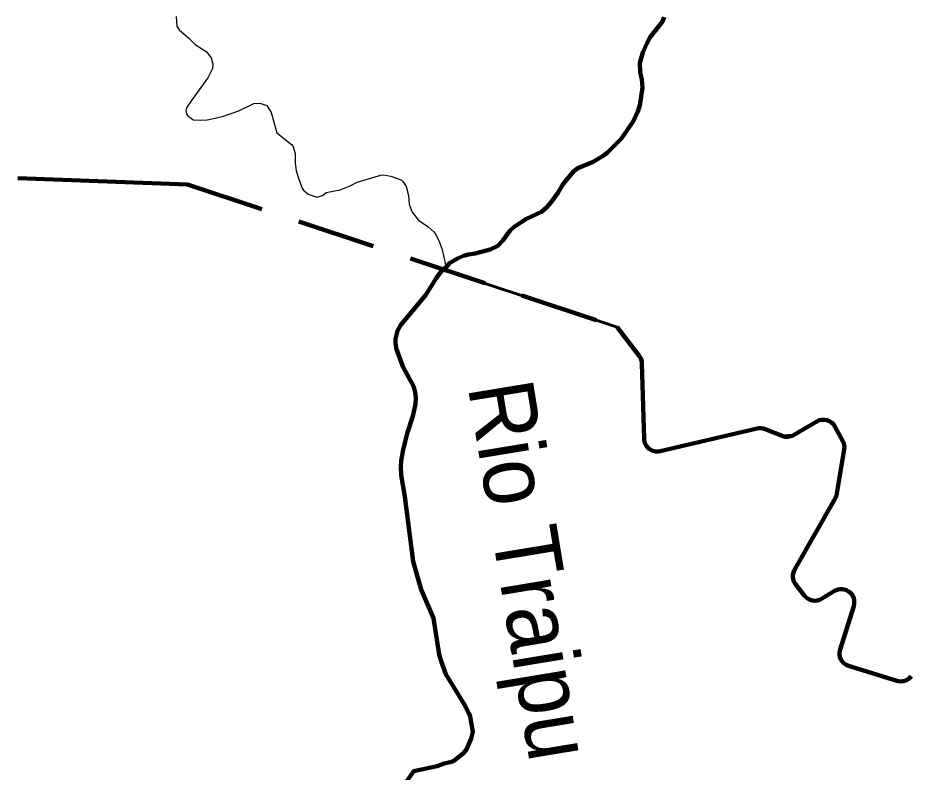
# Model space of a CAD drawing. Extents: x -1643653 to 4543381, y 1624270 to 13878484.
# Drawn here: x 733703 to 740547, y 8952181 to 8957956 of the extents above; entities that cross this region are included whole.
import ezdxf
from ezdxf.enums import TextEntityAlignment as Align

# ---------------------------------------------------------------- set-up
doc = ezdxf.new("R2010")
doc.units = 0
doc.header["$LTSCALE"] = 200
doc.linetypes.add('MEDIUM_DASHED', pattern=[4.5, 3, -1.5])
for name, color, linetype, lineweight in [('24', 7, 'Continuous', 25), ('26', 7, 'Continuous', 106), ('28', 7, 'Continuous', 53), ('53', 7, 'Continuous', 106), ('60', 7, 'Continuous', 13), ('61', 7, 'Continuous', 90), ('9', 7, 'Continuous', 90)]:
    doc.layers.add(name, color=color, linetype=linetype, lineweight=lineweight)
doc.layers.add('49', color=7, linetype='Continuous')

msp = doc.modelspace()

# ---------------------------------------------------------------- linework, layer by layer
at = {"layer": '24'}
msp.add_lwpolyline([(734916.8, 8957966.9), (734921.7, 8957891.6), (734939, 8957863.7), (735013.5, 8957800), (735061, 8957752), (735146.6, 8957699.9), (735184.6, 8957651.3), (735196.8, 8957602.3), (735195.5, 8957569.3), (735158.9, 8957496.6), (735038.3, 8957331.8), (734996.3, 8957267.8), (734991.1, 8957244.5), (734995.8, 8957220.6), (735001.9, 8957208.7), (735035.1, 8957182), (735048.9, 8957175.4), (735102, 8957172.8), (735153.5, 8957176.6), (735272.3, 8957201.5), (735395, 8957245), (735511.8, 8957301.6), (735556.6, 8957302.6), (735610.7, 8957285.4), (735644.8, 8957232.6), (735686.2, 8957076.6), (735800.6, 8956987.3), (735813.5, 8956971.2), (735828, 8956914.6), (735827.4, 8956845.1), (735835.8, 8956785.5), (735854.7, 8956721.8), (735881.3, 8956651.3), (735892.6, 8956636), (735928.3, 8956605.5), (735994.1, 8956583.9), (736036.3, 8956595.8), (736065.4, 8956618.2), (736173.8, 8956640.7), (736249.4, 8956670.3), (736303.6, 8956698.2), (736484.3, 8956752.4), (736504.6, 8956754.1), (736560.1, 8956744.7), (736638.9, 8956717.1), (736653.7, 8956703.3), (736677, 8956664.6), (736695.8, 8956596.6), (736700.2, 8956530.8), (736723, 8956467.7), (736771.5, 8956408), (736847.3, 8956356.8), (736891.3, 8956319.1), (736906.1, 8956297.9), (736929.7, 8956249.7), (736951.9, 8956189.6), (736985.2, 8956045.4)], dxfattribs=at)
at = {"layer": '24', "lineweight": 53}
for points in [[(738654.3, 8957961.8), (738641.6, 8957929.6), (738548.2, 8957809.4), (738520.8, 8957759.5), (738492.3, 8957691), (738469.3, 8957611.9), (738471.1, 8957540.7), (738484.1, 8957483.4), (738489.5, 8957421.9), (738467.2, 8957284.5), (738453.4, 8957238.2), (738417.5, 8957163.1), (738326.3, 8957030.4), (738218, 8956923.9), (738186.3, 8956898.7), (738110, 8956853), (737993.5, 8956806), (737962, 8956783.2), (737881, 8956685.2), (737843.7, 8956619.2), (737789, 8956546.3), (737752.5, 8956505.2), (737714.4, 8956472.2), (737598.9, 8956418.2), (737504.9, 8956356), (737472.4, 8956325.7)], [(737472.4, 8956325.7), (737418.7, 8956252.2), (737418.7, 8956252.2), (737379.9, 8956210.5), (737322.3, 8956183.6), (737205.6, 8956151.2), (737156.3, 8956144.6), (737117.3, 8956134.5), (737071.6, 8956114.1), (737009.5, 8956078.2), (736986.8, 8956050.7), (736947.5, 8956013.9), (736911.1, 8955966.9), (736827.8, 8955836.5), (736730.5, 8955715.1), (736637.4, 8955606.6), (736612.6, 8955559.5), (736596.5, 8955498.8), (736596.9, 8955463.3), (736605.3, 8955420.7), (736653.1, 8955287.4), (736736, 8955131.5), (736748.2, 8955088.4), (736752.7, 8955048.8), (736749.8, 8954998.5), (736728.6, 8954905.6), (736687.7, 8954781.3), (736654.8, 8954650.4), (736639.8, 8954565.4), (736637.1, 8954522.9), (736639.7, 8954453.6), (736667, 8954290.4), (736732, 8953793.5), (736792.6, 8953579), (736888.8, 8953358.6), (736931.7, 8953081.8), (736945.3, 8953031.5), (736983.1, 8952931.3), (737123.4, 8952701.6), (737158.8, 8952633.3), (737167.3, 8952606.4), (737189.8, 8952488.2), (737175.2, 8952437.1), (737140.2, 8952353), (737118.4, 8952326.4), (737043.7, 8952268.4), (737024.6, 8952259.4), (736968.5, 8952246.4), (736915.8, 8952227.5), (736746.2, 8952191.8), (736734.2, 8952186), (736680.5, 8952109.1)]]:
    msp.add_lwpolyline(points, dxfattribs=at)
at = {"layer": '26'}
msp.add_spline([(738865.3, 8967422.1), (739557.2, 8967298.3), (740701.8, 8967013.8), (741413.3, 8966731.2), (743000.3, 8965872.6), (743559.1, 8965590.5), (744439.9, 8965968.4), (745374, 8966727.6), (746233.2, 8967779.5), (746809, 8968247.7), (747844.5, 8968942.9), (749056.2, 8969268.5), (750229.7, 8969581.6), (752050.8, 8969574.1), (752518.4, 8968949.1), (753046.2, 8967700.6), (754351.7, 8964009.2), (754013.3, 8962799.9), (754158.3, 8961590.6), (754279.2, 8959994.3), (754448.4, 8958857.5), (755069.1, 8957779.3), (755600.9, 8957368.1), (756072.3, 8957077.8), (756075.9, 8956332), (756399.8, 8955071.7), (756665.8, 8954671.3), (757824.9, 8954152.2), (758684.7, 8953765.2), (759807.2, 8953486.2), (759964.3, 8952494.5), (759785.3, 8951475.9), (759658.7, 8951007.7), (759460.5, 8950660.7), (759411.1, 8950095.7), (759130.3, 8949726.7), (759168.8, 8949567), (759377.9, 8949449), (759532.1, 8949168), (759383.5, 8948839.9), (759243.4, 8946764.2), (759236.6, 8946560.6)], degree=3, dxfattribs=at)
at = {"layer": '28'}
for p, q in [((738484.3, 8955309.3), (738500.4, 8954733.2)), ((739645.4, 8954761.8), (739824.9, 8954866.3)), ((738623.1, 8954638.6), (739367.7, 8954812)), ((739427.6, 8954807.5), (739557.9, 8954755.3)), ((739729.4, 8953531.6), (739661.2, 8953619.8)), ((739661.2, 8953619.8), (739729.4, 8953531.6)), ((739959.5, 8953567.9), (739860.6, 8953507.5)), ((739860.6, 8953507.5), (739959.5, 8953567.9)), ((740002.2, 8953119.6), (740107, 8953452.5)), ((740107, 8953452.5), (740002.2, 8953119.6)), ((740438.1, 8952880.1), (740068.1, 8952994)), ((740068.1, 8952994), (740438.1, 8952880.1))]:
    msp.add_line(p, q, dxfattribs=at)
for points in [[(737472.4, 8956325.7), (737504.9, 8956356), (737598.9, 8956418.2), (737714.4, 8956472.2), (737752.5, 8956505.2), (737789, 8956546.3), (737843.7, 8956619.2), (737881, 8956685.2), (737962, 8956783.2), (737993.5, 8956806), (738110, 8956853), (738186.3, 8956898.7), (738218, 8956923.9), (738326.3, 8957030.4), (738417.5, 8957163.1), (738453.4, 8957238.2), (738467.2, 8957284.5), (738489.5, 8957421.9), (738484.1, 8957483.4), (738471.1, 8957540.7), (738469.3, 8957611.9), (738492.3, 8957691), (738520.8, 8957759.5), (738548.2, 8957809.4), (738641.6, 8957929.6), (738654.3, 8957961.8)], [(738654.3, 8957961.8), (738641.6, 8957929.6), (738548.2, 8957809.4), (738520.8, 8957759.5), (738492.3, 8957691), (738469.3, 8957611.9), (738471.1, 8957540.7), (738484.1, 8957483.4), (738489.5, 8957421.9), (738467.2, 8957284.5), (738453.4, 8957238.2), (738417.5, 8957163.1), (738326.3, 8957030.4), (738218, 8956923.9), (738186.3, 8956898.7), (738110, 8956853), (737993.5, 8956806), (737962, 8956783.2), (737881, 8956685.2), (737843.7, 8956619.2), (737789, 8956546.3), (737752.5, 8956505.2), (737714.4, 8956472.2), (737598.9, 8956418.2), (737504.9, 8956356), (737472.4, 8956325.7)], [(736963.6, 8956029), (736986.8, 8956050.7), (737009.5, 8956078.2), (737071.6, 8956114.1), (737117.3, 8956134.5), (737156.3, 8956144.6), (737205.6, 8956151.2), (737322.3, 8956183.6), (737379.9, 8956210.5), (737418.7, 8956252.2), (737418.7, 8956252.2), (737472.4, 8956325.7)], [(737472.4, 8956325.7), (737418.7, 8956252.2), (737418.7, 8956252.2), (737379.9, 8956210.5), (737322.3, 8956183.6), (737205.6, 8956151.2), (737156.3, 8956144.6), (737117.3, 8956134.5), (737071.6, 8956114.1), (737009.5, 8956078.2), (736986.8, 8956050.7), (736963.6, 8956029), (736967.7, 8956027.6), (738295.6, 8955587.3), (738463.8, 8955367.2)], [(736963.6, 8956029), (736947.5, 8956013.9), (736911.1, 8955966.9), (736827.8, 8955836.5), (736730.5, 8955715.1), (736637.4, 8955606.6), (736612.6, 8955559.5), (736596.5, 8955498.8), (736596.9, 8955463.3), (736605.3, 8955420.7), (736653.1, 8955287.4), (736736, 8955131.5), (736748.2, 8955088.4), (736752.7, 8955048.8), (736749.8, 8954998.5), (736728.6, 8954905.6), (736687.7, 8954781.3), (736654.8, 8954650.4), (736639.8, 8954565.4), (736637.1, 8954522.9), (736639.7, 8954453.6), (736667, 8954290.4), (736732, 8953793.5), (736792.6, 8953579), (736888.8, 8953358.6), (736931.7, 8953081.8), (736945.3, 8953031.5), (736983.1, 8952931.3), (737123.4, 8952701.6), (737158.8, 8952633.3), (737167.3, 8952606.4), (737189.8, 8952488.2), (737175.2, 8952437.1), (737140.2, 8952353), (737118.4, 8952326.4), (737043.7, 8952268.4), (737024.6, 8952259.4), (736968.5, 8952246.4), (736915.8, 8952227.5), (736746.2, 8952191.8), (736734.2, 8952186), (736680.5, 8952109.1)], [(736680.5, 8952109.1), (736734.2, 8952186), (736746.2, 8952191.8), (736915.8, 8952227.5), (736968.5, 8952246.4), (737024.6, 8952259.4), (737043.7, 8952268.4), (737118.4, 8952326.4), (737140.2, 8952353), (737175.2, 8952437.1), (737189.8, 8952488.2), (737167.3, 8952606.4), (737158.8, 8952633.3), (737123.4, 8952701.6), (736983.1, 8952931.3), (736945.3, 8953031.5), (736931.7, 8953081.8), (736888.8, 8953358.6), (736792.6, 8953579), (736732, 8953793.5), (736667, 8954290.4), (736639.7, 8954453.6), (736637.1, 8954522.9), (736639.8, 8954565.4), (736654.8, 8954650.4), (736687.7, 8954781.3), (736728.6, 8954905.6), (736749.8, 8954998.5), (736752.7, 8955048.8), (736748.2, 8955088.4), (736736, 8955131.5), (736653.1, 8955287.4), (736605.3, 8955420.7), (736596.9, 8955463.3), (736596.5, 8955498.8), (736612.6, 8955559.5), (736637.4, 8955606.6), (736730.5, 8955715.1), (736827.8, 8955836.5), (736911.1, 8955966.9), (736947.5, 8956013.9), (736963.6, 8956029)], [(738500.4, 8954733.2), (738484.3, 8955309.3), (738463.8, 8955367.2), (738295.6, 8955587.3), (736967.7, 8956027.6), (736963.6, 8956029)], [(739824.9, 8954866.3), (739645.4, 8954761.8), (739557.9, 8954755.3), (739427.6, 8954807.5), (739367.7, 8954812), (738623.1, 8954638.6)], [(739653.4, 8953730.6), (739965.4, 8954276.9), (739978.6, 8954314), (740034.6, 8954652.1), (740023.8, 8954716.2), (739963.1, 8954827.7)], [(739963.1, 8954827.7), (740023.8, 8954716.2), (740034.6, 8954652.1), (739978.6, 8954314), (739965.4, 8954276.9), (739653.4, 8953730.6)]]:
    msp.add_lwpolyline(points, dxfattribs=at)
for centre, start, end in [((738384.3, 8955306.5), 1.606, 37.37575), ((739875.3, 8954779.9), 28.55134, 120.21649), ((739875.3, 8954779.9), 28.55134, 120.21649), ((739390.4, 8954714.6), 68.19898, 103.10639), ((739595, 8954848.2), 248.19897, 300.21649), ((738600.4, 8954736), 181.606, 283.10639), ((738600.4, 8954736), 181.606, 283.10639), ((739740.2, 8953681), 150.26731, 217.7331), ((739740.2, 8953681), 150.26731, 217.7331), ((739808.5, 8953592.8), 217.7331, 301.39945), ((739808.5, 8953592.8), 217.7331, 301.39945), ((740011.6, 8953482.5), 342.52369, 121.40286), ((740011.6, 8953482.5), 342.52369, 121.40286), ((740097.6, 8953089.6), 162.52368, 252.88878), ((740097.6, 8953089.6), 162.52368, 252.88878), ((740467.5, 8952975.7), 252.88931, 322.50362), ((740467.5, 8952975.7), 252.88931, 322.50362)]:
    msp.add_arc(centre, 100, start, end, dxfattribs=at)
at = {"layer": '53'}
for points in [[(738654.3, 8957961.8), (738641.6, 8957929.6), (738548.2, 8957809.4), (738520.8, 8957759.5), (738492.3, 8957691), (738469.3, 8957611.9), (738471.1, 8957540.7), (738484.1, 8957483.4), (738489.5, 8957421.9), (738467.2, 8957284.5), (738453.4, 8957238.2), (738417.5, 8957163.1), (738326.3, 8957030.4), (738218, 8956923.9), (738186.3, 8956898.7), (738110, 8956853), (737993.5, 8956806), (737962, 8956783.2), (737881, 8956685.2), (737843.7, 8956619.2), (737789, 8956546.3), (737752.5, 8956505.2), (737714.4, 8956472.2), (737598.9, 8956418.2), (737504.9, 8956356), (737472.4, 8956325.7)], [(738654.3, 8957961.8), (738641.6, 8957929.6), (738548.2, 8957809.4), (738520.8, 8957759.5), (738492.3, 8957691), (738469.3, 8957611.9), (738471.1, 8957540.7), (738484.1, 8957483.4), (738489.5, 8957421.9), (738467.2, 8957284.5), (738453.4, 8957238.2), (738417.5, 8957163.1), (738326.3, 8957030.4), (738218, 8956923.9), (738186.3, 8956898.7), (738110, 8956853), (737993.5, 8956806), (737962, 8956783.2), (737881, 8956685.2), (737843.7, 8956619.2), (737789, 8956546.3), (737752.5, 8956505.2), (737714.4, 8956472.2), (737598.9, 8956418.2), (737504.9, 8956356), (737472.4, 8956325.7)], [(738654.3, 8957961.8), (738641.6, 8957929.6), (738548.2, 8957809.4), (738520.8, 8957759.5), (738492.3, 8957691), (738469.3, 8957611.9), (738471.1, 8957540.7), (738484.1, 8957483.4), (738489.5, 8957421.9), (738467.2, 8957284.5), (738453.4, 8957238.2), (738417.5, 8957163.1), (738326.3, 8957030.4), (738218, 8956923.9), (738186.3, 8956898.7), (738110, 8956853), (737993.5, 8956806), (737962, 8956783.2), (737881, 8956685.2), (737843.7, 8956619.2), (737789, 8956546.3), (737752.5, 8956505.2), (737714.4, 8956472.2), (737598.9, 8956418.2), (737504.9, 8956356), (737472.4, 8956325.7)], [(737472.4, 8956325.7), (737418.7, 8956252.2), (737418.7, 8956252.2), (737379.9, 8956210.5), (737322.3, 8956183.6), (737205.6, 8956151.2), (737156.3, 8956144.6), (737117.3, 8956134.5), (737071.6, 8956114.1), (737009.5, 8956078.2), (736986.8, 8956050.7), (736947.5, 8956013.9), (736911.1, 8955966.9), (736827.8, 8955836.5), (736730.5, 8955715.1), (736637.4, 8955606.6), (736612.6, 8955559.5), (736596.5, 8955498.8), (736596.9, 8955463.3), (736605.3, 8955420.7), (736653.1, 8955287.4), (736736, 8955131.5), (736748.2, 8955088.4), (736752.7, 8955048.8), (736749.8, 8954998.5), (736728.6, 8954905.6), (736687.7, 8954781.3), (736654.8, 8954650.4), (736639.8, 8954565.4), (736637.1, 8954522.9), (736639.7, 8954453.6), (736667, 8954290.4), (736732, 8953793.5), (736792.6, 8953579), (736888.8, 8953358.6), (736931.7, 8953081.8), (736945.3, 8953031.5), (736983.1, 8952931.3), (737123.4, 8952701.6), (737158.8, 8952633.3), (737167.3, 8952606.4), (737189.8, 8952488.2), (737175.2, 8952437.1), (737140.2, 8952353), (737118.4, 8952326.4), (737043.7, 8952268.4), (737024.6, 8952259.4), (736968.5, 8952246.4), (736915.8, 8952227.5), (736746.2, 8952191.8), (736734.2, 8952186), (736680.5, 8952109.1)], [(737472.4, 8956325.7), (737418.7, 8956252.2), (737418.7, 8956252.2), (737379.9, 8956210.5), (737322.3, 8956183.6), (737205.6, 8956151.2), (737156.3, 8956144.6), (737117.3, 8956134.5), (737071.6, 8956114.1), (737009.5, 8956078.2), (736986.8, 8956050.7), (736947.5, 8956013.9), (736911.1, 8955966.9), (736827.8, 8955836.5), (736730.5, 8955715.1), (736637.4, 8955606.6), (736612.6, 8955559.5), (736596.5, 8955498.8), (736596.9, 8955463.3), (736605.3, 8955420.7), (736653.1, 8955287.4), (736736, 8955131.5), (736748.2, 8955088.4), (736752.7, 8955048.8), (736749.8, 8954998.5), (736728.6, 8954905.6), (736687.7, 8954781.3), (736654.8, 8954650.4), (736639.8, 8954565.4), (736637.1, 8954522.9), (736639.7, 8954453.6), (736667, 8954290.4), (736732, 8953793.5), (736792.6, 8953579), (736888.8, 8953358.6), (736931.7, 8953081.8), (736945.3, 8953031.5), (736983.1, 8952931.3), (737123.4, 8952701.6), (737158.8, 8952633.3), (737167.3, 8952606.4), (737189.8, 8952488.2), (737175.2, 8952437.1), (737140.2, 8952353), (737118.4, 8952326.4), (737043.7, 8952268.4), (737024.6, 8952259.4), (736968.5, 8952246.4), (736915.8, 8952227.5), (736746.2, 8952191.8), (736734.2, 8952186), (736680.5, 8952109.1)], [(737472.4, 8956325.7), (737418.7, 8956252.2), (737418.7, 8956252.2), (737379.9, 8956210.5), (737322.3, 8956183.6), (737205.6, 8956151.2), (737156.3, 8956144.6), (737117.3, 8956134.5), (737071.6, 8956114.1), (737009.5, 8956078.2), (736986.8, 8956050.7), (736947.5, 8956013.9), (736911.1, 8955966.9), (736827.8, 8955836.5), (736730.5, 8955715.1), (736637.4, 8955606.6), (736612.6, 8955559.5), (736596.5, 8955498.8), (736596.9, 8955463.3), (736605.3, 8955420.7), (736653.1, 8955287.4), (736736, 8955131.5), (736748.2, 8955088.4), (736752.7, 8955048.8), (736749.8, 8954998.5), (736728.6, 8954905.6), (736687.7, 8954781.3), (736654.8, 8954650.4), (736639.8, 8954565.4), (736637.1, 8954522.9), (736639.7, 8954453.6), (736667, 8954290.4), (736732, 8953793.5), (736792.6, 8953579), (736888.8, 8953358.6), (736931.7, 8953081.8), (736945.3, 8953031.5), (736983.1, 8952931.3), (737123.4, 8952701.6), (737158.8, 8952633.3), (737167.3, 8952606.4), (737189.8, 8952488.2), (737175.2, 8952437.1), (737140.2, 8952353), (737118.4, 8952326.4), (737043.7, 8952268.4), (737024.6, 8952259.4), (736968.5, 8952246.4), (736915.8, 8952227.5), (736746.2, 8952191.8), (736734.2, 8952186), (736680.5, 8952109.1)]]:
    msp.add_lwpolyline(points, dxfattribs=at)
at = {"layer": '60', "lineweight": 25}
msp.add_spline([(814781, 9009175.5), (814787.2, 9009173.4), (814796.9, 9009173.4), (814799.4, 9009172.4), (814805.1, 9009174.5), (814805.6, 9009176.5), (814811.7, 9009179.5), (814811.7, 9009179.5), (814801.5, 9009181), (814790.7, 9009181.5), (814784.1, 9009183.1), (814777.4, 9009185.1), (814778.4, 9009175.5)], degree=3, dxfattribs=at)
at = {"layer": '61'}
for p, q in [((733703.3, 8956728.9), (735002, 8956679.4)), ((733703.3, 8956728.9), (735002, 8956679.4)), ((738295.6, 8955587.3), (738463.8, 8955367.2)), ((738295.6, 8955587.3), (738463.8, 8955367.2)), ((738484.3, 8955309.3), (738500.4, 8954733.2)), ((738484.3, 8955309.3), (738500.4, 8954733.2)), ((739645.4, 8954761.8), (739824.9, 8954866.3)), ((739645.4, 8954761.8), (739824.9, 8954866.3)), ((739963.1, 8954827.7), (740023.8, 8954716.2)), ((739963.1, 8954827.7), (740023.8, 8954716.2)), ((738623.1, 8954638.6), (739367.7, 8954812)), ((738623.1, 8954638.6), (739367.7, 8954812)), ((739427.6, 8954807.5), (739557.9, 8954755.3)), ((739427.6, 8954807.5), (739557.9, 8954755.3)), ((740034.6, 8954652.1), (739978.6, 8954314)), ((740034.6, 8954652.1), (739978.6, 8954314)), ((739965.4, 8954276.9), (739653.4, 8953730.6)), ((739965.4, 8954276.9), (739653.4, 8953730.6)), ((739661.2, 8953619.8), (739729.4, 8953531.6)), ((739661.2, 8953619.8), (739729.4, 8953531.6)), ((739860.6, 8953507.5), (739959.5, 8953567.9)), ((739860.6, 8953507.5), (739959.5, 8953567.9)), ((740107, 8953452.5), (740002.2, 8953119.6)), ((740107, 8953452.5), (740002.2, 8953119.6)), ((740068.1, 8952994), (740438.1, 8952880.1)), ((740068.1, 8952994), (740438.1, 8952880.1))]:
    msp.add_line(p, q, dxfattribs=at)
at = {"layer": '61', "linetype": 'MEDIUM_DASHED'}
msp.add_line((735002, 8956679.4), (738295.6, 8955587.3), dxfattribs=at)
msp.add_line((735002, 8956679.4), (738295.6, 8955587.3), dxfattribs=at)
at = {"layer": '61'}
for centre, radius, start, end in [((738384.3, 8955306.5), 100, 1.606, 37.37575), ((738384.3, 8955306.5), 100, 1.606, 37.37575), ((739875.3, 8954779.9), 100, 28.55134, 120.21649), ((739875.3, 8954779.9), 100, 28.55134, 120.21649), ((739390.4, 8954714.6), 100, 68.19898, 103.10639), ((739390.4, 8954714.6), 100, 68.19898, 103.10639), ((739595, 8954848.2), 100, 248.19897, 300.21649), ((739595, 8954848.2), 100, 248.19897, 300.21649), ((738600.4, 8954736), 100, 181.606, 283.10639), ((738600.4, 8954736), 100, 181.606, 283.10639), ((739936, 8954668.4), 100, 350.59671, 28.55134), ((739936, 8954668.4), 100, 350.59671, 28.55134), ((739868.6, 8954332.3), 111.5, 330.26731, 350.59671), ((739868.6, 8954332.3), 111.5, 330.26731, 350.59671), ((739740.2, 8953681), 100, 150.26731, 217.7331), ((739740.2, 8953681), 100, 150.26731, 217.7331), ((739808.5, 8953592.8), 100, 217.7331, 301.40286), ((739808.5, 8953592.8), 100, 217.7331, 301.40286), ((740011.6, 8953482.5), 100, 342.52369, 121.40286), ((740011.6, 8953482.5), 100, 342.52369, 121.40286), ((740097.6, 8953089.6), 100, 162.52368, 252.88931), ((740097.6, 8953089.6), 100, 162.52368, 252.88931), ((740467.5, 8952975.7), 100, 252.88931, 322.50362), ((740467.5, 8952975.7), 100, 252.88931, 322.50362)]:
    msp.add_arc(centre, radius, start, end, dxfattribs=at)
at = {"layer": '9'}
for points in [[(738654.3, 8957961.8), (738641.6, 8957929.6), (738548.2, 8957809.4), (738520.8, 8957759.5), (738492.3, 8957691), (738469.3, 8957611.9), (738471.1, 8957540.7), (738484.1, 8957483.4), (738489.5, 8957421.9), (738467.2, 8957284.5), (738453.4, 8957238.2), (738417.5, 8957163.1), (738326.3, 8957030.4), (738218, 8956923.9), (738186.3, 8956898.7), (738110, 8956853), (737993.5, 8956806), (737962, 8956783.2), (737881, 8956685.2), (737843.7, 8956619.2), (737789, 8956546.3), (737752.5, 8956505.2), (737714.4, 8956472.2), (737598.9, 8956418.2), (737594, 8956415)], [(737594, 8956415), (737504.9, 8956356), (737472.4, 8956325.7)], [(737472.4, 8956325.7), (737418.7, 8956252.2), (737418.7, 8956252.2), (737379.9, 8956210.5), (737322.3, 8956183.6), (737205.6, 8956151.2), (737156.3, 8956144.6), (737117.3, 8956134.5), (737071.6, 8956114.1), (737009.5, 8956078.2), (736986.8, 8956050.7), (736947.5, 8956013.9), (736911.1, 8955966.9), (736827.8, 8955836.5), (736730.5, 8955715.1), (736637.4, 8955606.6), (736612.6, 8955559.5), (736596.5, 8955498.8), (736596.9, 8955463.3), (736605.3, 8955420.7), (736653.1, 8955287.4), (736736, 8955131.5), (736748.2, 8955088.4), (736752.7, 8955048.8), (736749.8, 8954998.5), (736728.6, 8954905.6), (736687.7, 8954781.3), (736654.8, 8954650.4), (736639.8, 8954565.4), (736637.1, 8954522.9), (736639.7, 8954453.6), (736667, 8954290.4), (736732, 8953793.5), (736792.6, 8953579), (736888.8, 8953358.6), (736931.7, 8953081.8), (736945.3, 8953031.5), (736983.1, 8952931.3), (737123.4, 8952701.6), (737158.8, 8952633.3), (737167.3, 8952606.4), (737189.8, 8952488.2), (737175.2, 8952437.1), (737140.2, 8952353), (737118.4, 8952326.4), (737043.7, 8952268.4), (737024.6, 8952259.4), (736968.5, 8952246.4), (736915.8, 8952227.5), (736746.2, 8952191.8), (736734.2, 8952186), (736680.5, 8952109.1)]]:
    msp.add_lwpolyline(points, dxfattribs=at)

# ---------------------------------------------------------------- texts
at = {"layer": '49', "width": 0.95}
msp.add_text('Rio Traipu', height=500, rotation=279.367, dxfattribs=at).set_placement((737387.6, 8953687.8), align=Align.CENTER)

doc.saveas('drawing.dxf')
